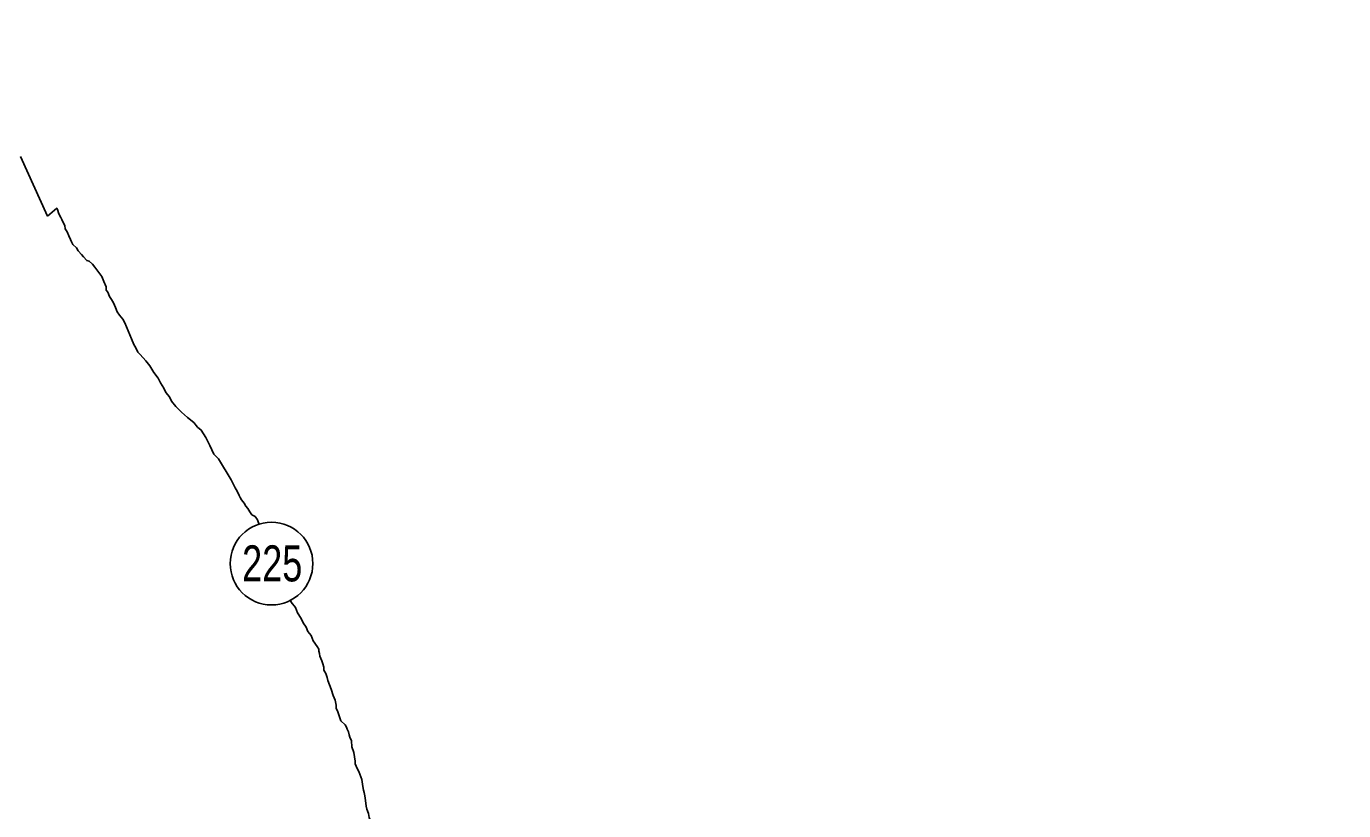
# Model space of a CAD drawing. Extents: x -1643653 to 4543381, y 1624270 to 13878484.
# Drawn here: x 589783 to 592343, y 8908280 to 8909803 of the extents above; entities that cross this region are included whole.
import ezdxf
from ezdxf.enums import TextEntityAlignment as Align

# ---------------------------------------------------------------- set-up
doc = ezdxf.new("R2010")
doc.units = 0
doc.header["$LTSCALE"] = 160
doc.layers.add('6', color=7, linetype='Continuous', lineweight=13)
doc.layers.add('60', color=7, linetype='Continuous', lineweight=13)

msp = doc.modelspace()

# ---------------------------------------------------------------- linework, layer by layer
at = {"layer": '6', "lineweight": 25}
for points in [[(589771.4, 8909550.5), (589824.1, 8909434.5)], [(589824.1, 8909434.5), (589841.7, 8909449.9), (589843.7, 8909445.9), (589845.1, 8909440.9), (589847.1, 8909436.9), (589849.6, 8909432.3), (589851.5, 8909428.3), (589854, 8909422.3), (589857.4, 8909416.8), (589857.9, 8909410.3), (589861.8, 8909404.2), (589865.3, 8909396.2), (589868.7, 8909389.2), (589870.2, 8909385.1), (589873.2, 8909379.6), (589880.1, 8909373.1), (589883.6, 8909367), (589890, 8909360), (589894, 8909355.9), (589900.4, 8909348.4), (589904.9, 8909347.4), (589911.4, 8909341.3), (589915.8, 8909335.3), (589919.8, 8909330.7), (589923.3, 8909325.2), (589929.7, 8909317.2), (589933.6, 8909307.6), (589937.6, 8909297.6), (589938, 8909291.1), (589941, 8909287), (589944.4, 8909278.5), (589948.4, 8909273), (589952.3, 8909266.4), (589955.8, 8909257.4), (589959.2, 8909248.9), (589963.7, 8909242.3), (589970.1, 8909234.3), (589974, 8909227.2), (589987.3, 8909196.1)], [(589987.3, 8909196.1), (589991.7, 8909185.6), (589995.7, 8909179), (589999.1, 8909170.5), (590003.1, 8909166.5), (590010, 8909159.4), (590015, 8909153.9), (590022.9, 8909143.8), (590026.4, 8909137.3), (590030.3, 8909130.7), (590038.8, 8909119.7), (590043.2, 8909111.1), (590049.6, 8909100.6), (590053.6, 8909092), (590061, 8909083.5), (590064.9, 8909075.4), (590073.3, 8909064.8), (590084.3, 8909053.8), (590096.2, 8909043.7), (590108.1, 8909034.1), (590115.6, 8909025), (590122.5, 8909019), (590131.4, 8909004.9), (590139.3, 8908988.8), (590147.2, 8908972.2), (590156.1, 8908963.2), (590180.8, 8908922.4)], [(590180.8, 8908922.4), (590188.7, 8908906.9), (590192.7, 8908900.3), (590196.6, 8908891.8), (590198.1, 8908887.8), (590201, 8908883.8), (590206, 8908877.2), (590209.4, 8908871.2), (590212.9, 8908866.7), (590216.9, 8908860.1), (590220.8, 8908854.6), (590227.3, 8908851), (590231.8, 8908845), (590233.2, 8908840.5), (590235, 8908836.4)], [(590296.3, 8908687.9), (590297.6, 8908684.8), (590306, 8908674.3), (590309.9, 8908664.2), (590316.8, 8908653.2), (590320.8, 8908644.6), (590326.7, 8908636.1), (590329.6, 8908628), (590336.1, 8908620), (590340, 8908609.4), (590347.9, 8908598.4), (590351.4, 8908593.3), (590350.9, 8908589.3), (590352.3, 8908585.3), (590353.3, 8908579.8), (590356.7, 8908570.8), (590358.7, 8908564.8), (590360.6, 8908558.7), (590360.6, 8908552.7), (590364.5, 8908546.2), (590367.5, 8908538.7), (590368.4, 8908532.7), (590371.9, 8908524.1), (590375.3, 8908515.6), (590378.7, 8908503.5), (590382.7, 8908494.5), (590384.6, 8908484.5), (590384.5, 8908479), (590388, 8908471.9), (590393.8, 8908453.9)], [(590393.8, 8908453.9), (590402.3, 8908446.3), (590404.8, 8908441.8), (590406.2, 8908437.8), (590408.7, 8908432.7), (590410.2, 8908426.7), (590411.6, 8908422.7), (590414.6, 8908415.2), (590415.5, 8908403.7), (590418.9, 8908392.6), (590420.3, 8908384.1), (590421.8, 8908376.1), (590421.7, 8908370.6), (590425.7, 8908361.5), (590428.6, 8908355.5), (590434.5, 8908340.4)], [(590434.5, 8908340.4), (590436.4, 8908326.4), (590437.8, 8908319.4), (590439.3, 8908314.9), (590440.3, 8908308.4), (590441.7, 8908299.3), (590443.1, 8908288.3), (590444.6, 8908282.8), (590447.5, 8908274.3), (590448.9, 8908266.2), (590452.4, 8908257.7), (590453.3, 8908249.7), (590457.3, 8908241.7), (590460.2, 8908234.1), (590461.6, 8908226.1), (590464.6, 8908218.6), (590468, 8908205.5), (590472.9, 8908193)]]:
    msp.add_lwpolyline(points, dxfattribs=at)
msp.add_circle((590259.2, 8908759.7), 80.3, dxfattribs=at)
at = {"layer": '60', "lineweight": 25}
msp.add_spline([(814781, 9009175.5), (814787.2, 9009173.4), (814796.9, 9009173.4), (814799.4, 9009172.4), (814805.1, 9009174.5), (814805.6, 9009176.5), (814811.7, 9009179.5), (814811.7, 9009179.5), (814801.5, 9009181), (814790.7, 9009181.5), (814784.1, 9009183.1), (814777.4, 9009185.1), (814778.4, 9009175.5)], degree=3, dxfattribs=at)

# ---------------------------------------------------------------- texts
at = {"layer": '6', "width": 0.75}
msp.add_text('225', height=70, dxfattribs=at).set_placement((590260.5, 8908725.1), align=Align.CENTER)

doc.saveas('drawing.dxf')
